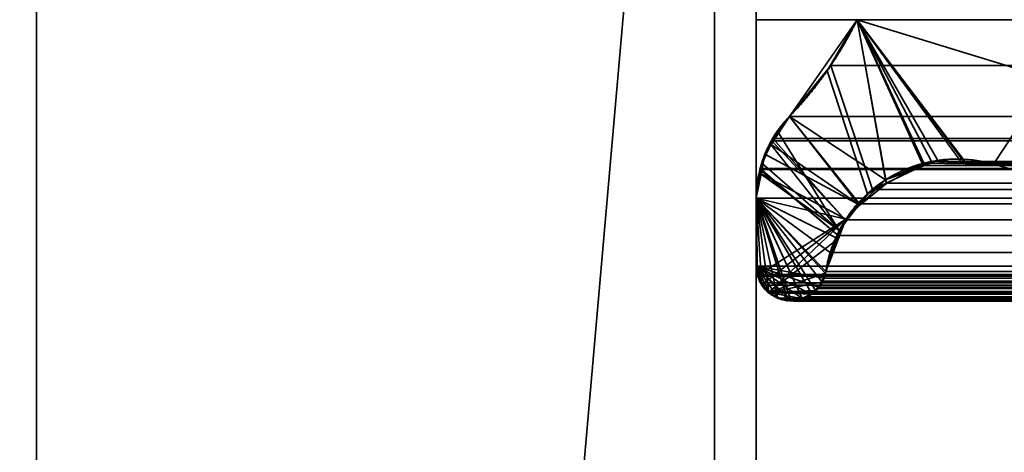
# Model space of a CAD drawing. Header units: millimetres. Extents: x -590 to 3690, y -120 to 127.
# Tile 301 of 656: x 1008.1 to 1013.98, y 2.42 to 5. Entities that reach past the tile are written whole.
import ezdxf

# ---------------------------------------------------------------- set-up
doc = ezdxf.new("R2010")
doc.units = ezdxf.units.MM
doc.layers.add('152', color=7, linetype='Continuous', true_color=0xffffff)

# ---------------------------------------------------------------- blocks, each defined once
blk = doc.blocks.new('UG_SURFACE_002')
at = {"layer": '152', "color": 252, "linetype": 'Continuous', "lineweight": 35}
for points in [[(2165, -31.2, 2203.0001), (2165, 108.2, 2203.0001), (835, 108.2, 2203.0001), (835, -31.2, 2203.0001)], [(985, -31.2, 2053), (985, 108.2, 2053), (2015.0001, 108.2, 2053), (2015.0001, -31.2, 2053)]]:
    blk.add_3dface(points, dxfattribs=at)
blk = doc.blocks.new('UG_SURFACE_095')
at = {"layer": '152', "color": 254, "linetype": 'Continuous', "lineweight": 35}
for points in [[(1012.5, 81, 2020.9999), (1024.25, 5, 2009.2499), (1024.25, 106.75, 2009.2499), (1024.2022, 107.0496, 2009.2976)], [(1024.25, 5, 2009.2499), (1012.5, 81, 2020.9999), (1020.4999, 13, 2013)], [(1012.5, 5, 2020.9999), (1012.5, 16, 2020.9999), (1012.5, 16, -7), (1012.5, 5, -7)], [(1012.5, 16, 2020.9999), (1012.5, 5, 2020.9999), (1016.5, 5, 2017), (1016.5, 13, 2017)], [(1016.5, 13, -7), (1016.5, 5, -7), (1012.5, 5, -7), (1012.5, 16, -7)], [(1016.5, 5, 2017), (1012.5, 5, 2020.9999), (1012.5, 5, -7), (1016.5, 5, -7)]]:
    blk.add_3dface(points, dxfattribs=at)
blk = doc.blocks.new('UG_SURFACE_097')
at = {"layer": '152', "color": 254, "linetype": 'Continuous', "lineweight": 35}
for points in [[(1999.75, -35, 2033.2501), (1999.75, 111.75, 2033.2501), (1000.25, 111.75, 2033.2501), (1000.25, -35, 2033.2501)], [(1024.25, 106.75, 2009.2499), (1024.25, 5, 2009.2499), (1012.5, 81, 2020.9999), (1012.5, 111.75, 2020.9999)], [(1020.4999, 13, 2013), (1012.5, 81, 2020.9999), (1024.25, 5, 2009.2499)], [(1992, 16, 2025.5001), (1992, -33, 2025.5001), (1008, -33, 2025.5001), (1008, 16, 2025.5001)], [(1987.5, 5, 2020.9999), (1987.5, 16, 2020.9999), (1012.5, 16, 2020.9999), (1012.5, 5, 2020.9999)], [(1016.5, 13, 2017), (1016.5, 5, 2017), (1012.5, 5, 2020.9999), (1012.5, 16, 2020.9999)], [(1987.5, 5, 2020.9999), (1012.5, 5, 2020.9999), (1016.5, 5, 2017), (1983.5, 5, 2017)]]:
    blk.add_3dface(points, dxfattribs=at)
blk = doc.blocks.new('UG_SURFACE_126')
at = {"layer": '152', "color": 46, "linetype": 'Continuous', "lineweight": 35}
for points in [[(1012.924, 4.6946, 2020.576), (1013.1036, 5, -7), (1012.6982, 4.4215, -7)], [(1012.6982, 4.4215, -7), (1013.1036, 5, -7), (1013.2716, 4.0426, -7)], [(1012.924, 4.6946, 2020.576), (1013.1036, 5, 2020.3965), (1013.1036, 5, -7)], [(1013.1036, 5, 2020.3965), (1012.924, 4.6946, 2020.576), (1013.1646, 3.9606, 2020.3354), (1013.2773, 4.0214, 2020.2227)], [(1013.1036, 5, 2020.3965), (1016.5, 5, 2017), (1016.5, 5, -7), (1013.1036, 5, -7)], [(1013.1036, 5, -7), (1014.2531, 4.6468, -7), (1013.9177, 4.1368, -7), (1013.7492, 4.1481, -7)], [(1013.1036, 5, -7), (1013.5845, 4.1592, -7), (1013.505, 4.1295, -7)], [(1013.7492, 4.1481, -7), (1013.5845, 4.1592, -7), (1013.1036, 5, -7)], [(1013.505, 4.1295, -7), (1013.2716, 4.0426, -7), (1013.1036, 5, -7)], [(1014.2531, 4.6468, -7), (1013.1036, 5, -7), (1016.5, 5, -7)], [(1013.1036, 5, 2020.3965), (1013.5016, 4.1426, 2019.9983), (1013.7503, 4.1391, 2019.7496)], [(1013.7503, 4.1391, 2019.7496), (1013.9177, 4.1368, 2019.5823), (1014.2531, 4.6468, 2019.2468), (1013.1036, 5, 2020.3965)], [(1013.2773, 4.0214, 2020.2227), (1013.5003, 4.1419, 2019.9997), (1013.5016, 4.1426, 2019.9983), (1013.1036, 5, 2020.3965)], [(1016.5, 5, 2017), (1013.1036, 5, 2020.3965), (1014.2531, 4.6468, 2019.2468)], [(1012.6982, 4.4215, -7), (1012.6982, 4.4215, 2020.8018), (1012.924, 4.6946, 2020.576)], [(1013.1136, 3.8944, 2020.3862), (1013.1646, 3.9606, 2020.3354), (1012.924, 4.6946, 2020.576), (1012.6982, 4.4215, 2020.8018)], [(1018.1482, 2.9237, -7), (1013.9177, 4.1368, -7), (1014.2531, 4.6468, -7), (1018.3088, 3.4839, -7)], [(1018.3088, 3.4839, 2015.1913), (1014.2531, 4.6468, 2019.2468), (1013.9177, 4.1368, 2019.5823), (1018.1482, 2.9237, 2015.3518)], [(1012.5896, 4.2551, -7), (1012.6265, 4.3349, 2020.8733), (1012.6982, 4.4215, 2020.8018)], [(1012.6982, 4.4215, 2020.8018), (1012.6982, 4.4215, -7), (1012.5896, 4.2551, -7)], [(1013.2716, 4.0426, -7), (1013.1193, 3.8917, -7), (1012.5896, 4.2551, -7), (1012.6982, 4.4215, -7)], [(1012.995, 3.7402, 2020.505), (1013.1136, 3.8944, 2020.3862), (1012.6982, 4.4215, 2020.8018), (1012.6265, 4.3349, 2020.8733)], [(1012.5896, 4.2551, -7), (1012.5871, 4.2547, 2020.9129), (1012.6265, 4.3349, 2020.8733)], [(1012.6265, 4.3349, 2020.8733), (1012.5871, 4.2547, 2020.9129), (1012.995, 3.7402, 2020.505)], [(1012.5514, 4.1966, -7), (1012.5325, 4.1439, 2020.9675), (1012.5871, 4.2547, 2020.9129)], [(1012.5871, 4.2547, 2020.9129), (1012.5325, 4.1439, 2020.9675), (1012.995, 3.7402, 2020.505)], [(1012.5871, 4.2547, 2020.9129), (1012.5896, 4.2551, -7), (1012.5514, 4.1966, -7)], [(1012.5514, 4.1966, -7), (1012.5896, 4.2551, -7), (1013.1193, 3.8917, -7)], [(1012.5325, 4.1439, 2020.9675), (1012.5514, 4.1966, -7), (1012.5287, 4.08, -7)], [(1013.1193, 3.8917, -7), (1013.0345, 3.8076, -7), (1012.5287, 4.08, -7), (1012.5514, 4.1966, -7)], [(1012.5287, 4.08, -7), (1012.5227, 4.0804, 2020.9773), (1012.5325, 4.1439, 2020.9675)], [(1012.995, 3.7402, 2020.505), (1012.5325, 4.1439, 2020.9675), (1012.5227, 4.0804, 2020.9773)], [(1013.2716, 4.0426, -7), (1013.505, 4.1295, -7), (1013.5003, 4.1419, 2019.9997)], [(1013.5003, 4.1419, 2019.9997), (1013.2773, 4.0214, 2020.2227), (1013.2716, 4.0426, -7)], [(1013.5016, 4.1426, 2019.9983), (1013.5003, 4.1419, 2019.9997), (1013.505, 4.1295, -7)], [(1013.505, 4.1295, -7), (1013.5845, 4.1592, -7), (1013.5016, 4.1426, 2019.9983)], [(1013.7503, 4.1391, 2019.7496), (1013.5016, 4.1426, 2019.9983), (1013.5845, 4.1592, -7)], [(1013.5845, 4.1592, -7), (1013.7492, 4.1481, -7), (1013.7503, 4.1391, 2019.7496)], [(1013.7492, 4.1481, -7), (1013.9177, 4.1368, -7), (1013.9177, 4.1368, 2019.5823)], [(1013.9177, 4.1368, 2019.5823), (1013.7503, 4.1391, 2019.7496), (1013.7492, 4.1481, -7)], [(1013.9177, 4.1368, -7), (1018.1482, 2.9237, -7), (1018.1482, 2.9237, 2015.3518), (1013.9177, 4.1368, 2019.5823)], [(1012.5, 3.933, -7), (1012.5, 3.933, 2020.9999), (1012.5227, 4.0804, 2020.9773)], [(1012.5227, 4.0804, 2020.9773), (1012.5287, 4.08, -7), (1012.5, 3.933, -7)], [(1012.9805, 3.6958, 2020.5195), (1012.995, 3.7402, 2020.505), (1012.5227, 4.0804, 2020.9773), (1012.5, 3.933, 2020.9999)], [(1012.5, 3.933, -7), (1012.5287, 4.08, -7), (1013.0345, 3.8076, -7)], [(1013.1193, 3.8917, -7), (1013.2716, 4.0426, -7), (1013.2773, 4.0214, 2020.2227)], [(1013.2773, 4.0214, 2020.2227), (1013.1646, 3.9606, 2020.3354), (1013.1193, 3.8917, -7)], [(1013.1646, 3.9606, 2020.3354), (1013.1136, 3.8944, 2020.3862), (1013.1193, 3.8917, -7)], [(1012.5, 3.933, -7), (1012.5, 3.5278, -7), (1012.5, 3.5278, 2020.9999), (1012.5, 3.933, 2020.9999)], [(1013.0345, 3.8076, -7), (1012.5116, 3.4742, -7), (1012.5, 3.5278, -7), (1012.5, 3.933, -7)], [(1012.5, 3.933, 2020.9999), (1012.6275, 3.3424, 2020.8726), (1012.6836, 3.3206, 2020.8163), (1012.6877, 3.3212, 2020.8123)], [(1012.6877, 3.3212, 2020.8123), (1012.707, 3.3243, 2020.793), (1012.5, 3.933, 2020.9999)], [(1012.707, 3.3243, 2020.793), (1012.7738, 3.3348, 2020.7262), (1012.5, 3.933, 2020.9999)], [(1012.5, 3.933, 2020.9999), (1012.5325, 3.4171, 2020.9675), (1012.5744, 3.3719, 2020.9255)], [(1012.5, 3.933, 2020.9999), (1012.8313, 3.3618, 2020.6687), (1012.8508, 3.3749, 2020.6492), (1012.8551, 3.3805, 2020.6449)], [(1012.5744, 3.3719, 2020.9255), (1012.5872, 3.3581, 2020.9129), (1012.6275, 3.3424, 2020.8726), (1012.5, 3.933, 2020.9999)], [(1012.7738, 3.3348, 2020.7262), (1012.7964, 3.3384, 2020.7036), (1012.8313, 3.3618, 2020.6687), (1012.5, 3.933, 2020.9999)], [(1012.5, 3.933, 2020.9999), (1012.5, 3.5278, 2020.9999), (1012.5054, 3.4808, 2020.9947), (1012.5082, 3.474, 2020.9918)], [(1012.5, 3.933, 2020.9999), (1012.9149, 3.4958, 2020.5851), (1012.9805, 3.6958, 2020.5195)], [(1012.5, 3.933, 2020.9999), (1012.8936, 3.4312, 2020.6065), (1012.8942, 3.432, 2020.6058), (1012.9116, 3.4855, 2020.5884)], [(1012.5082, 3.474, 2020.9918), (1012.5302, 3.4196, 2020.9699), (1012.5325, 3.4171, 2020.9675), (1012.5, 3.933, 2020.9999)], [(1012.8551, 3.3805, 2020.6449), (1012.8936, 3.4312, 2020.6065), (1012.5, 3.933, 2020.9999)], [(1012.9116, 3.4855, 2020.5884), (1012.9149, 3.4958, 2020.5851), (1012.5, 3.933, 2020.9999)], [(1013.1136, 3.8944, 2020.3862), (1012.995, 3.7402, 2020.505), (1013.0345, 3.8076, -7)], [(1013.0345, 3.8076, -7), (1013.1193, 3.8917, -7), (1013.1136, 3.8944, 2020.3862)], [(1013.0345, 3.8076, -7), (1012.5355, 3.4189, -7), (1012.5188, 3.4414, -7), (1012.5116, 3.4742, -7)], [(1013.0345, 3.8076, -7), (1012.5732, 3.3696, -7), (1012.5716, 3.3705, -7), (1012.5355, 3.4189, -7)], [(1012.5732, 3.3696, -7), (1013.0345, 3.8076, -7), (1012.9907, 3.6934, -7)], [(1012.9907, 3.6934, -7), (1013.0345, 3.8076, -7), (1012.995, 3.7402, 2020.505)], [(1012.995, 3.7402, 2020.505), (1012.9805, 3.6958, 2020.5195), (1012.9907, 3.6934, -7)], [(1012.5732, 3.3696, -7), (1012.9907, 3.6934, -7), (1012.9149, 3.4958, -7), (1012.911, 3.4854, -7)], [(1012.9149, 3.4958, -7), (1012.9907, 3.6934, -7), (1012.9805, 3.6958, 2020.5195)], [(1012.9805, 3.6958, 2020.5195), (1012.9149, 3.4958, 2020.5851), (1012.9149, 3.4958, -7)], [(1012.5, 3.5278, -7), (1012.5116, 3.4742, -7), (1012.5082, 3.474, 2020.9918)], [(1012.5082, 3.474, 2020.9918), (1012.5054, 3.4808, 2020.9947), (1012.5, 3.5278, -7)], [(1012.5054, 3.4808, 2020.9947), (1012.5, 3.5278, 2020.9999), (1012.5, 3.5278, -7)], [(1012.5302, 3.4196, 2020.9699), (1012.5082, 3.474, 2020.9918), (1012.5116, 3.4742, -7)], [(1012.5116, 3.4742, -7), (1012.5188, 3.4414, -7), (1012.5302, 3.4196, 2020.9699)], [(1012.911, 3.4854, -7), (1012.8905, 3.4323, -7), (1012.5732, 3.3696, -7)], [(1012.8905, 3.4323, -7), (1012.911, 3.4854, -7), (1012.9116, 3.4855, 2020.5884)], [(1012.9116, 3.4855, 2020.5884), (1012.8942, 3.432, 2020.6058), (1012.8905, 3.4323, -7)], [(1012.911, 3.4854, -7), (1012.9149, 3.4958, -7), (1012.9149, 3.4958, 2020.5851)], [(1012.9149, 3.4958, 2020.5851), (1012.9116, 3.4855, 2020.5884), (1012.911, 3.4854, -7)], [(1012.5188, 3.4414, -7), (1012.5355, 3.4189, -7), (1012.5325, 3.4171, 2020.9675)], [(1012.5325, 3.4171, 2020.9675), (1012.5302, 3.4196, 2020.9699), (1012.5188, 3.4414, -7)], [(1012.5744, 3.3719, 2020.9255), (1012.5325, 3.4171, 2020.9675), (1012.5355, 3.4189, -7)], [(1012.5355, 3.4189, -7), (1012.5716, 3.3705, -7), (1012.5744, 3.3719, 2020.9255)], [(1012.5732, 3.3696, -7), (1012.8905, 3.4323, -7), (1012.8832, 3.4133, -7), (1012.8523, 3.383, -7)], [(1012.8523, 3.383, -7), (1012.8832, 3.4133, -7), (1012.8936, 3.4312, 2020.6065)], [(1012.8936, 3.4312, 2020.6065), (1012.8551, 3.3805, 2020.6449), (1012.8523, 3.383, -7)], [(1012.8832, 3.4133, -7), (1012.8905, 3.4323, -7), (1012.8936, 3.4312, 2020.6065)], [(1012.8942, 3.432, 2020.6058), (1012.8936, 3.4312, 2020.6065), (1012.8905, 3.4323, -7)], [(1012.5716, 3.3705, -7), (1012.5732, 3.3696, -7), (1012.5744, 3.3719, 2020.9255)], [(1012.5732, 3.3696, -7), (1012.8523, 3.383, -7), (1012.8303, 3.3613, -7)], [(1012.5872, 3.3581, 2020.9129), (1012.5744, 3.3719, 2020.9255), (1012.5732, 3.3696, -7)], [(1012.5732, 3.3696, -7), (1012.6281, 3.3393, -7), (1012.6275, 3.3424, 2020.8726)], [(1012.6275, 3.3424, 2020.8726), (1012.5872, 3.3581, 2020.9129), (1012.5732, 3.3696, -7)], [(1012.8303, 3.3613, -7), (1012.8201, 3.3513, -7), (1012.7726, 3.334, -7), (1012.5732, 3.3696, -7)], [(1012.6281, 3.3393, -7), (1012.5732, 3.3696, -7), (1012.7726, 3.334, -7)], [(1012.7726, 3.334, -7), (1012.8201, 3.3513, -7), (1012.8313, 3.3618, 2020.6687)], [(1012.8313, 3.3618, 2020.6687), (1012.7964, 3.3384, 2020.7036), (1012.7726, 3.334, -7)], [(1012.8201, 3.3513, -7), (1012.8303, 3.3613, -7), (1012.8313, 3.3618, 2020.6687)], [(1012.8303, 3.3613, -7), (1012.8523, 3.383, -7), (1012.8551, 3.3805, 2020.6449)], [(1012.8551, 3.3805, 2020.6449), (1012.8508, 3.3749, 2020.6492), (1012.8303, 3.3613, -7)], [(1012.8508, 3.3749, 2020.6492), (1012.8313, 3.3618, 2020.6687), (1012.8303, 3.3613, -7)], [(1012.6275, 3.3424, 2020.8726), (1012.6281, 3.3393, -7), (1012.6489, 3.3278, -7)], [(1012.6836, 3.3206, 2020.8163), (1012.6275, 3.3424, 2020.8726), (1012.6489, 3.3278, -7)], [(1012.6882, 3.3248, -7), (1012.6489, 3.3278, -7), (1012.6281, 3.3393, -7), (1012.7726, 3.334, -7)], [(1012.6489, 3.3278, -7), (1012.6882, 3.3248, -7), (1012.6877, 3.3212, 2020.8123)], [(1012.6877, 3.3212, 2020.8123), (1012.6836, 3.3206, 2020.8163), (1012.6489, 3.3278, -7)], [(1012.707, 3.3243, 2020.793), (1012.6877, 3.3212, 2020.8123), (1012.6882, 3.3248, -7)], [(1012.7726, 3.334, -7), (1012.7077, 3.3233, -7), (1012.6882, 3.3248, -7)], [(1012.6882, 3.3248, -7), (1012.7077, 3.3233, -7), (1012.707, 3.3243, 2020.793)], [(1012.7738, 3.3348, 2020.7262), (1012.707, 3.3243, 2020.793), (1012.737, 3.321, -7)], [(1012.707, 3.3243, 2020.793), (1012.7077, 3.3233, -7), (1012.737, 3.321, -7)], [(1012.7726, 3.334, -7), (1012.737, 3.321, -7), (1012.7077, 3.3233, -7)], [(1012.737, 3.321, -7), (1012.7726, 3.334, -7), (1012.7738, 3.3348, 2020.7262)], [(1012.7964, 3.3384, 2020.7036), (1012.7738, 3.3348, 2020.7262), (1012.7726, 3.334, -7)]]:
    blk.add_3dface(points, dxfattribs=at)
blk = doc.blocks.new('UG_SURFACE_127')
at = {"layer": '152', "color": 46, "linetype": 'Continuous', "lineweight": 35}
for points in [[(1987.0942, 4.6691, 2020.5941), (1013.1036, 5, 2020.3965), (1012.9453, 4.7256, 2020.5545)], [(1013.2753, 4.0244, 2020.2248), (1013.194, 3.986, 2020.3061), (1012.9453, 4.7256, 2020.5545), (1013.1036, 5, 2020.3965)], [(1987.0942, 4.6691, 2020.5941), (1986.8964, 5, 2020.3965), (1013.1036, 5, 2020.3965)], [(1986.8964, 5, 2020.3965), (1983.5, 5, 2017), (1016.5, 5, 2017), (1013.1036, 5, 2020.3965)], [(1013.1036, 5, 2020.3965), (1014.2531, 4.6468, 2019.2468), (1013.9177, 4.1368, 2019.5823), (1013.7274, 4.145, 2019.7725)], [(1013.1036, 5, 2020.3965), (1013.497, 4.1292, 2020.0031), (1013.2753, 4.0244, 2020.2248)], [(1013.1036, 5, 2020.3965), (1013.5468, 4.1528, 2019.9533), (1013.497, 4.1292, 2020.0031)], [(1013.7274, 4.145, 2019.7725), (1013.5468, 4.1528, 2019.9533), (1013.1036, 5, 2020.3965)], [(1014.2531, 4.6468, 2019.2468), (1013.1036, 5, 2020.3965), (1016.5, 5, 2017)], [(1012.9453, 4.7256, 2020.5545), (1012.6982, 4.4215, 2020.8018), (1987.3018, 4.4215, 2020.8018)], [(1012.6982, 4.4215, 2020.8018), (1012.9453, 4.7256, 2020.5545), (1013.194, 3.986, 2020.3061), (1013.1177, 3.9002, 2020.3824)], [(1012.9453, 4.7256, 2020.5545), (1987.3018, 4.4215, 2020.8018), (1987.0942, 4.6691, 2020.5941)], [(1018.1482, 2.9237, 2015.3518), (1013.9177, 4.1368, 2019.5823), (1014.2531, 4.6468, 2019.2468), (1018.3088, 3.4839, 2015.1913)], [(1012.6982, 4.4215, 2020.8018), (1012.5982, 4.2908, 2020.9019), (1987.4071, 4.2739, 2020.9072)], [(1013.1177, 3.9002, 2020.3824), (1013.0318, 3.8036, 2020.4682), (1012.5982, 4.2908, 2020.9019), (1012.6982, 4.4215, 2020.8018)], [(1987.4071, 4.2739, 2020.9072), (1987.3018, 4.4215, 2020.8018), (1012.6982, 4.4215, 2020.8018)], [(1987.4071, 4.2739, 2020.9072), (1012.5922, 4.2762, 2020.9079), (1012.5238, 4.1105, 2020.9763)], [(1013.0318, 3.8036, 2020.4682), (1012.9888, 3.7111, 2020.5112), (1012.5238, 4.1105, 2020.9763), (1012.5922, 4.2762, 2020.9079)], [(1012.5238, 4.1105, 2020.9763), (1987.4247, 4.2492, 2020.9246), (1987.4071, 4.2739, 2020.9072)], [(1012.5238, 4.1105, 2020.9763), (1987.476, 4.1103, 2020.9761), (1987.4247, 4.2492, 2020.9246)], [(1012.5982, 4.2908, 2020.9019), (1012.5922, 4.2762, 2020.9079), (1987.4071, 4.2739, 2020.9072)], [(1012.5922, 4.2762, 2020.9079), (1012.5982, 4.2908, 2020.9019), (1013.0318, 3.8036, 2020.4682)], [(1013.497, 4.1292, 2020.0031), (1986.503, 4.1292, 2020.0031), (1986.7247, 4.0244, 2020.2248), (1013.2753, 4.0244, 2020.2248)], [(1986.503, 4.1292, 2020.0031), (1013.497, 4.1292, 2020.0031), (1013.5468, 4.1528, 2019.9533)], [(1013.5468, 4.1528, 2019.9533), (1013.7274, 4.145, 2019.7725), (1986.2726, 4.145, 2019.7725), (1986.4532, 4.1528, 2019.9533)], [(1986.4532, 4.1528, 2019.9533), (1986.503, 4.1292, 2020.0031), (1013.5468, 4.1528, 2019.9533)], [(1013.9177, 4.1368, 2019.5823), (1986.0823, 4.1368, 2019.5823), (1986.2726, 4.145, 2019.7725), (1013.7274, 4.145, 2019.7725)], [(1013.9177, 4.1368, 2019.5823), (1018.1482, 2.9237, 2015.3518), (1981.8518, 2.9237, 2015.3518), (1986.0823, 4.1368, 2019.5823)], [(1012.5213, 4.1045, 2020.9787), (1012.5, 3.933, 2020.9999), (1987.4799, 4.0997, 2020.9799)], [(1012.9888, 3.7111, 2020.5112), (1012.941, 3.6087, 2020.5591), (1012.5, 3.933, 2020.9999), (1012.5213, 4.1045, 2020.9787)], [(1012.5, 3.933, 2020.9999), (1987.5, 3.933, 2020.9999), (1987.4799, 4.0997, 2020.9799)], [(1012.5238, 4.1105, 2020.9763), (1012.5213, 4.1045, 2020.9787), (1987.4799, 4.0997, 2020.9799)], [(1012.5213, 4.1045, 2020.9787), (1012.5238, 4.1105, 2020.9763), (1012.9888, 3.7111, 2020.5112)], [(1987.4799, 4.0997, 2020.9799), (1987.476, 4.1103, 2020.9761), (1012.5238, 4.1105, 2020.9763)], [(1013.194, 3.986, 2020.3061), (1013.2753, 4.0244, 2020.2248), (1986.7247, 4.0244, 2020.2248), (1986.806, 3.986, 2020.3061)], [(1986.806, 3.986, 2020.3061), (1013.1177, 3.9002, 2020.3824), (1013.194, 3.986, 2020.3061)], [(1986.806, 3.986, 2020.3061), (1986.8823, 3.9002, 2020.3824), (1013.1177, 3.9002, 2020.3824)], [(1012.5, 3.933, 2020.9999), (1012.5, 3.5278, 2020.9999), (1987.5, 3.5278, 2020.9999), (1987.5, 3.933, 2020.9999)], [(1012.5, 3.933, 2020.9999), (1012.941, 3.6087, 2020.5591), (1012.9149, 3.4958, 2020.5851)], [(1012.9149, 3.4958, 2020.5851), (1012.9029, 3.4564, 2020.597), (1012.5, 3.5278, 2020.9999), (1012.5, 3.933, 2020.9999)], [(1013.0318, 3.8036, 2020.4682), (1013.1177, 3.9002, 2020.3824), (1986.8823, 3.9002, 2020.3824), (1986.9682, 3.8036, 2020.4682)], [(1987.0112, 3.7111, 2020.5112), (1012.9888, 3.7111, 2020.5112), (1013.0318, 3.8036, 2020.4682)], [(1986.9682, 3.8036, 2020.4682), (1987.0112, 3.7111, 2020.5112), (1013.0318, 3.8036, 2020.4682)], [(1012.941, 3.6087, 2020.5591), (1012.9888, 3.7111, 2020.5112), (1987.0112, 3.7111, 2020.5112), (1987.059, 3.6087, 2020.5591)], [(1987.059, 3.6087, 2020.5591), (1012.9149, 3.4958, 2020.5851), (1012.941, 3.6087, 2020.5591)], [(1987.059, 3.6087, 2020.5591), (1987.0851, 3.4958, 2020.5851), (1012.9149, 3.4958, 2020.5851)], [(1987.5, 3.5278, 2020.9999), (1012.5, 3.5278, 2020.9999), (1012.506, 3.478, 2020.9939)], [(1012.5, 3.5278, 2020.9999), (1012.5359, 3.414, 2020.9639), (1012.5258, 3.4272, 2020.9742), (1012.5098, 3.4683, 2020.9901)], [(1012.5, 3.5278, 2020.9999), (1012.5787, 3.3677, 2020.9212), (1012.5643, 3.3771, 2020.9358), (1012.5359, 3.414, 2020.9639)], [(1012.5, 3.5278, 2020.9999), (1012.6916, 3.3244, 2020.8085), (1012.6326, 3.334, 2020.8673)], [(1012.6326, 3.334, 2020.8673), (1012.6303, 3.3343, 2020.8697), (1012.5787, 3.3677, 2020.9212), (1012.5, 3.5278, 2020.9999)], [(1012.5, 3.5278, 2020.9999), (1012.7087, 3.3216, 2020.7913), (1012.6916, 3.3244, 2020.8085)], [(1012.5, 3.5278, 2020.9999), (1012.7745, 3.3349, 2020.7255), (1012.7217, 3.3195, 2020.7784), (1012.7087, 3.3216, 2020.7913)], [(1012.5, 3.5278, 2020.9999), (1012.8286, 3.3606, 2020.6714), (1012.8102, 3.3454, 2020.6897), (1012.7745, 3.3349, 2020.7255)], [(1012.5, 3.5278, 2020.9999), (1012.9029, 3.4564, 2020.597), (1012.8976, 3.439, 2020.6025), (1012.8739, 3.4019, 2020.6261)], [(1012.8739, 3.4019, 2020.6261), (1012.8685, 3.3936, 2020.6316), (1012.8286, 3.3606, 2020.6714), (1012.5, 3.5278, 2020.9999)], [(1012.5098, 3.4683, 2020.9901), (1012.506, 3.478, 2020.9939), (1012.5, 3.5278, 2020.9999)], [(1987.494, 3.478, 2020.9939), (1987.5, 3.5278, 2020.9999), (1012.506, 3.478, 2020.9939)], [(1012.506, 3.478, 2020.9939), (1012.5098, 3.4683, 2020.9901), (1987.4902, 3.4683, 2020.9901), (1987.494, 3.478, 2020.9939)], [(1987.0851, 3.4958, 2020.5851), (1987.0971, 3.4564, 2020.597), (1012.9029, 3.4564, 2020.597), (1012.9149, 3.4958, 2020.5851)], [(1987.4742, 3.4272, 2020.9742), (1012.5098, 3.4683, 2020.9901), (1012.5258, 3.4272, 2020.9742)], [(1987.4742, 3.4272, 2020.9742), (1987.4902, 3.4683, 2020.9901), (1012.5098, 3.4683, 2020.9901)], [(1012.5258, 3.4272, 2020.9742), (1012.5359, 3.414, 2020.9639), (1987.4641, 3.414, 2020.9639), (1987.4742, 3.4272, 2020.9742)], [(1987.4641, 3.414, 2020.9639), (1012.5359, 3.414, 2020.9639), (1012.5643, 3.3771, 2020.9358)], [(1987.4357, 3.3771, 2020.9358), (1987.4641, 3.414, 2020.9639), (1012.5643, 3.3771, 2020.9358)], [(1987.1024, 3.439, 2020.6025), (1012.8739, 3.4019, 2020.6261), (1012.8976, 3.439, 2020.6025)], [(1987.1024, 3.439, 2020.6025), (1987.1261, 3.4019, 2020.6261), (1012.8739, 3.4019, 2020.6261)], [(1012.8976, 3.439, 2020.6025), (1987.0971, 3.4564, 2020.597), (1987.1024, 3.439, 2020.6025)], [(1012.8976, 3.439, 2020.6025), (1012.9029, 3.4564, 2020.597), (1987.0971, 3.4564, 2020.597)], [(1012.5643, 3.3771, 2020.9358), (1012.5787, 3.3677, 2020.9212), (1987.4213, 3.3677, 2020.9212), (1987.4357, 3.3771, 2020.9358)], [(1987.3697, 3.3343, 2020.8697), (1012.5787, 3.3677, 2020.9212), (1012.6303, 3.3343, 2020.8697)], [(1987.3697, 3.3343, 2020.8697), (1987.4213, 3.3677, 2020.9212), (1012.5787, 3.3677, 2020.9212)], [(1012.8102, 3.3454, 2020.6897), (1987.1714, 3.3606, 2020.6714), (1987.1898, 3.3454, 2020.6897)], [(1012.8102, 3.3454, 2020.6897), (1012.8286, 3.3606, 2020.6714), (1987.1714, 3.3606, 2020.6714)], [(1987.1315, 3.3936, 2020.6316), (1012.8286, 3.3606, 2020.6714), (1012.8685, 3.3936, 2020.6316)], [(1987.1315, 3.3936, 2020.6316), (1987.1714, 3.3606, 2020.6714), (1012.8286, 3.3606, 2020.6714)], [(1012.8685, 3.3936, 2020.6316), (1987.1261, 3.4019, 2020.6261), (1987.1315, 3.3936, 2020.6316)], [(1012.8685, 3.3936, 2020.6316), (1012.8739, 3.4019, 2020.6261), (1987.1261, 3.4019, 2020.6261)], [(1012.6303, 3.3343, 2020.8697), (1012.6326, 3.334, 2020.8673), (1987.3674, 3.334, 2020.8673), (1987.3697, 3.3343, 2020.8697)], [(1012.6916, 3.3244, 2020.8085), (1987.3084, 3.3244, 2020.8085), (1987.3674, 3.334, 2020.8673), (1012.6326, 3.334, 2020.8673)], [(1012.7087, 3.3216, 2020.7913), (1987.2913, 3.3216, 2020.7913), (1987.3084, 3.3244, 2020.8085), (1012.6916, 3.3244, 2020.8085)], [(1987.2783, 3.3195, 2020.7784), (1012.7087, 3.3216, 2020.7913), (1012.7217, 3.3195, 2020.7784)], [(1987.2783, 3.3195, 2020.7784), (1987.2913, 3.3216, 2020.7913), (1012.7087, 3.3216, 2020.7913)], [(1012.7217, 3.3195, 2020.7784), (1987.2255, 3.3349, 2020.7255), (1987.2783, 3.3195, 2020.7784)], [(1012.7217, 3.3195, 2020.7784), (1012.7745, 3.3349, 2020.7255), (1987.2255, 3.3349, 2020.7255)], [(1987.1898, 3.3454, 2020.6897), (1012.7745, 3.3349, 2020.7255), (1012.8102, 3.3454, 2020.6897)], [(1987.1898, 3.3454, 2020.6897), (1987.2255, 3.3349, 2020.7255), (1012.7745, 3.3349, 2020.7255)]]:
    blk.add_3dface(points, dxfattribs=at)
blk = doc.blocks.new('UG_SURFACE_131')
at = {"layer": '152', "color": 7, "linetype": 'Continuous', "lineweight": 35}
for points in [[(1012.2499, -47, -7), (1012.2499, 11, -7), (1012.5, 11, -7), (1012.5, -47, -7)], [(1012.2499, 11, -7), (1012.2499, -47, -7), (1012.2499, -47, 2021.25), (1012.2499, 11, 2021.25)], [(1012.5, -47, 2020.9999), (1012.5, 11, 2020.9999), (1012.2499, 11, 2021.25), (1012.2499, -47, 2021.25)], [(1012.5, 11, 2020.9999), (1012.5, -47, 2020.9999), (1012.5, -47, -7), (1012.5, 11, -7)]]:
    blk.add_3dface(points, dxfattribs=at)
blk = doc.blocks.new('UG_SURFACE_132')
at = {"layer": '152', "color": 14, "linetype": 'Continuous', "lineweight": 35}
for points in [[(1008.2, -35, 2025.3), (1008.2, 14, 2025.3), (1008.2, 14, -7), (1008.2, -35, -7)], [(1008.2, -35, -7), (1008.2, 14, -7), (1009.5, 14, -7), (1012.2499, 11.25, -7)], [(1012.2499, 11.25, 2021.25), (1009.5, 14, 2023.9999), (1008.2, 14, 2025.3), (1008.2, -35, 2025.3)], [(1012.2499, 11.25, -7), (1012.2499, -47, -7), (1008.2, -35, -7)], [(1008.2, -35, 2025.3), (1012.2499, -47, 2021.25), (1012.2499, 11.25, 2021.25)], [(1012.2499, 11.25, 2021.25), (1012.2499, -47, 2021.25), (1012.2499, -47, -7), (1012.2499, 11.25, -7)]]:
    blk.add_3dface(points, dxfattribs=at)
blk = doc.blocks.new('UG_SURFACE_135')
at = {"layer": '152', "color": 14, "linetype": 'Continuous', "lineweight": 35}
for points in [[(1991.8, -35, 2025.3), (1991.8, 14, 2025.3), (1008.2, 14, 2025.3), (1008.2, -35, 2025.3)], [(1008.2, -35, 2025.3), (1008.2, 14, 2025.3), (1009.5, 14, 2023.9999), (1012.2499, 11.25, 2021.25)], [(1012.2499, 11.25, 2021.25), (1012.2499, -47, 2021.25), (1008.2, -35, 2025.3)], [(1987.7501, 11.25, 2021.25), (1987.7501, -47, 2021.25), (1012.2499, -47, 2021.25), (1012.2499, 11.25, 2021.25)]]:
    blk.add_3dface(points, dxfattribs=at)
blk = doc.blocks.new('UG_SURFACE_136')
at = {"layer": '152', "color": 7, "linetype": 'Continuous', "lineweight": 35}
for points in [[(1012.2499, 11, 2021.25), (1012.2499, -47, 2021.25), (1987.7501, -47, 2021.25), (1987.7501, 11, 2021.25)], [(1012.2499, -47, 2021.25), (1012.2499, 11, 2021.25), (1012.5, 11, 2020.9999), (1012.5, -47, 2020.9999)], [(1987.5, 11, 2020.9999), (1987.5, -47, 2020.9999), (1012.5, -47, 2020.9999), (1012.5, 11, 2020.9999)]]:
    blk.add_3dface(points, dxfattribs=at)

msp = doc.modelspace()

# ---------------------------------------------------------------- linework, layer by layer
at = {"layer": '152', "color": 252, "linetype": 'Continuous', "lineweight": -3, "true_color": 0x939598}
for p, q in [((1008.2, -35, 2025.3), (1008.2, 14, 2025.3)), ((1008.2, -35, 2025.3), (1008.2, 14, 2025.3)), ((1008.2, -35, -7), (1008.2, 14, -7)), ((1012.25, 11.25, -7), (1012.25, -47, -7)), ((1012.25, 11.25, 2021.25), (1012.25, -47, 2021.25)), ((1012.25, 11.25, 2021.25), (1012.25, -47, 2021.25)), ((1012.25, 11, 2021.25), (1012.25, -47, 2021.25)), ((1012.25, 11, -7), (1012.25, -47, -7)), ((1012.25, 11, 2021.25), (1012.25, -47, 2021.25)), ((1012.5, 11, 2021), (1012.5, -47, 2021)), ((1012.5, 11, 2021), (1012.5, -47, 2021)), ((1012.5, 11, -7), (1012.5, -47, -7)), ((1987.3018, 4.4215, 2020.8018), (1012.6982, 4.4215, 2020.8018)), ((1012.6982, 4.4215, 2020.8018), (1012.6982, 4.4215, -7)), ((1013.9177, 4.1368, 2019.5823), (1013.9177, 4.1368, -7)), ((1013.9177, 4.1368, -7), (1018.1482, 2.9237, -7)), ((1986.0823, 4.1368, 2019.5823), (1013.9177, 4.1368, 2019.5823)), ((1013.9177, 4.1368, 2019.5823), (1018.1482, 2.9237, 2015.3518)), ((1013.9177, 4.1368, 2019.5823), (1018.1482, 2.9237, 2015.3518)), ((1012.5, 3.933, 2021), (1012.5, 3.933, -7)), ((1012.5, 3.933, -7), (1012.5, 3.5278, -7)), ((1012.5, 3.5278, 2021), (1012.5, 3.933, 2021)), ((1987.5, 3.933, 2021), (1012.5, 3.933, 2021)), ((1012.5, 3.933, 2021), (1012.5, 3.5278, 2021)), ((1012.5, 3.5278, 2021), (1012.5, 3.5278, -7)), ((1987.5, 3.5278, 2021), (1012.5, 3.5278, 2021)), ((1987.0851, 3.4958, 2020.5851), (1012.9149, 3.4958, 2020.5851)), ((1012.9149, 3.4958, 2020.5851), (1012.9149, 3.4958, -7))]:
    msp.add_line(p, q, dxfattribs=at)
for centre, radius, start, end in [((1011.1022, 5.9713, -7), 2.2246, 315.84033, 334.11094), ((1013.699, 3.3741, -7), 0.7934, 74.00015, 171.17778)]:
    msp.add_arc(centre, radius, start, end, dxfattribs=at)
at = {"layer": '152', "color": 252, "linetype": 'Continuous', "lineweight": -3, "true_color": 0x939598, "extrusion": (0, 0, -1)}
for centre, radius, start, end in [((-1013.2013, 3.933, 7), 0.7013, 360, 44.15967), ((-1012.7087, 3.5278, 7), 0.2087, 188.82222, 0)]:
    msp.add_arc(centre, radius, start, end, dxfattribs=at)
at = {"layer": '152', "color": 252, "linetype": 'Continuous', "lineweight": -3, "true_color": 0x939598}
for points, weights in [([(1013.1036, 5, 2020.3964), (1013.026, 4.8401, 2020.474), (1012.9318, 4.6891, 2020.5682), (1012.822, 4.549, 2020.678), (1012.6982, 4.4215, 2020.8018)], [1, 0.993658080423, 0.991544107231, 0.993658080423, 1]), ([(1012.5, 3.933, 2021), (1012.5, 4.0698, 2021), (1012.5347, 4.2034, 2020.9653), (1012.6029, 4.3234, 2020.8971), (1012.6982, 4.4215, 2020.8018)], [1, 0.963330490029, 0.951107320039, 0.963330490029, 1]), ([(1012.9149, 3.4958, 2020.5851), (1012.9699, 3.8497, 2020.5301), (1013.2093, 4.14, 2020.2907), (1013.5734, 4.2355, 2019.9266), (1013.9177, 4.1368, 2019.5823)], [1, 0.830729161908, 0.774305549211, 0.830729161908, 1])]:
    msp.add_rational_spline(points, weights, degree=4, dxfattribs=at)
for points, knots in [([(1012.6982, 4.4215, 2020.8018), (1012.7424, 4.467, 2020.7576), (1012.7853, 4.5151, 2020.7147), (1012.8678, 4.6164, 2020.6322), (1012.9076, 4.6697, 2020.5924), (1013.003, 4.8109, 2020.497), (1013.0564, 4.9027, 2020.4436), (1013.1036, 5, 2020.3964)], [0, 0, 0, 0, 0.283225, 0.283225, 0.566534, 0.566534, 1, 1, 1, 1]), ([(1012.5, 3.933, 2021), (1012.5, 3.9623, 2021), (1012.5019, 3.9918, 2020.9981), (1012.5091, 4.0491, 2020.9909), (1012.5144, 4.0773, 2020.9856), (1012.5282, 4.1317, 2020.9718), (1012.5366, 4.1583, 2020.9634), (1012.5561, 4.2091, 2020.9439), (1012.5671, 4.2336, 2020.9329), (1012.5853, 4.2685, 2020.9147), (1012.5916, 4.2798, 2020.9084), (1012.6127, 4.3153, 2020.8873), (1012.6284, 4.3384, 2020.8716), (1012.6618, 4.3819, 2020.8382), (1012.6797, 4.4025, 2020.8203), (1012.6982, 4.4215, 2020.8018)], [0, 0, 0, 0, 0.150724, 0.150724, 0.299328, 0.299328, 0.447807, 0.447807, 0.596149, 0.596149, 0.67004, 0.67004, 0.833768, 0.833768, 1, 1, 1, 1]), ([(1013.9177, 4.1368, 2019.5823), (1013.7195, 4.1936, 2019.7805), (1013.5129, 4.1736, 2019.9871), (1013.1406, 3.9759, 2020.3594), (1012.9587, 3.7776, 2020.5413), (1012.9149, 3.4958, 2020.5851)], [0, 0, 0, 0, 0.5, 0.5, 1, 1, 1, 1]), ([(1012.9149, 3.4958, 2020.5851), (1012.9118, 3.4756, 2020.5882), (1012.9057, 3.4562, 2020.5943), (1012.8896, 3.422, 2020.6104), (1012.8796, 3.4067, 2020.6204), (1012.8513, 3.3731, 2020.6487), (1012.8312, 3.3571, 2020.6688), (1012.7822, 3.3298, 2020.7178), (1012.7518, 3.3213, 2020.7482), (1012.6911, 3.3176, 2020.8089), (1012.6598, 3.3224, 2020.8402), (1012.6071, 3.3438, 2020.8929), (1012.5844, 3.3579, 2020.9156), (1012.5499, 3.3909, 2020.9501), (1012.5366, 3.4077, 2020.9634), (1012.5174, 3.4424, 2020.9826), (1012.5105, 3.4597, 2020.9895), (1012.5021, 3.4939, 2020.9979), (1012.5, 3.5109, 2021), (1012.5, 3.5278, 2021)], [0, 0, 0, 0, 0.081086, 0.081086, 0.161181, 0.161181, 0.286541, 0.286541, 0.455053, 0.455053, 0.626195, 0.626195, 0.761107, 0.761107, 0.858048, 0.858048, 0.934021, 0.934021, 1, 1, 1, 1])]:
    msp.add_open_spline(points, degree=3, knots=knots, dxfattribs=at)
msp.add_rational_spline([(1012.9149, 3.4958, 2020.5851), (1012.9041, 3.4257, 2020.5959), (1012.8568, 3.3408, 2020.6432), (1012.7633, 3.3142, 2020.7367), (1012.622, 3.3251, 2020.878), (1012.5337, 3.3657, 2020.9663), (1012.5, 3.4569, 2021), (1012.5, 3.5278, 2021)], [1, 1, 0.952756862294, 1, 1, 0.952756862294, 1, 1], degree=4, knots=[0, 0, 0, 0, 0, 0.5, 0.5, 0.5, 1, 1, 1, 1, 1], dxfattribs=at)

# ---------------------------------------------------------------- block references
for name in ['UG_SURFACE_095', 'UG_SURFACE_097', 'UG_SURFACE_002', 'UG_SURFACE_132', 'UG_SURFACE_135', 'UG_SURFACE_126', 'UG_SURFACE_127', 'UG_SURFACE_131', 'UG_SURFACE_136']:
    msp.add_blockref(name, (0, 0), dxfattribs=at)

doc.saveas('drawing.dxf')
